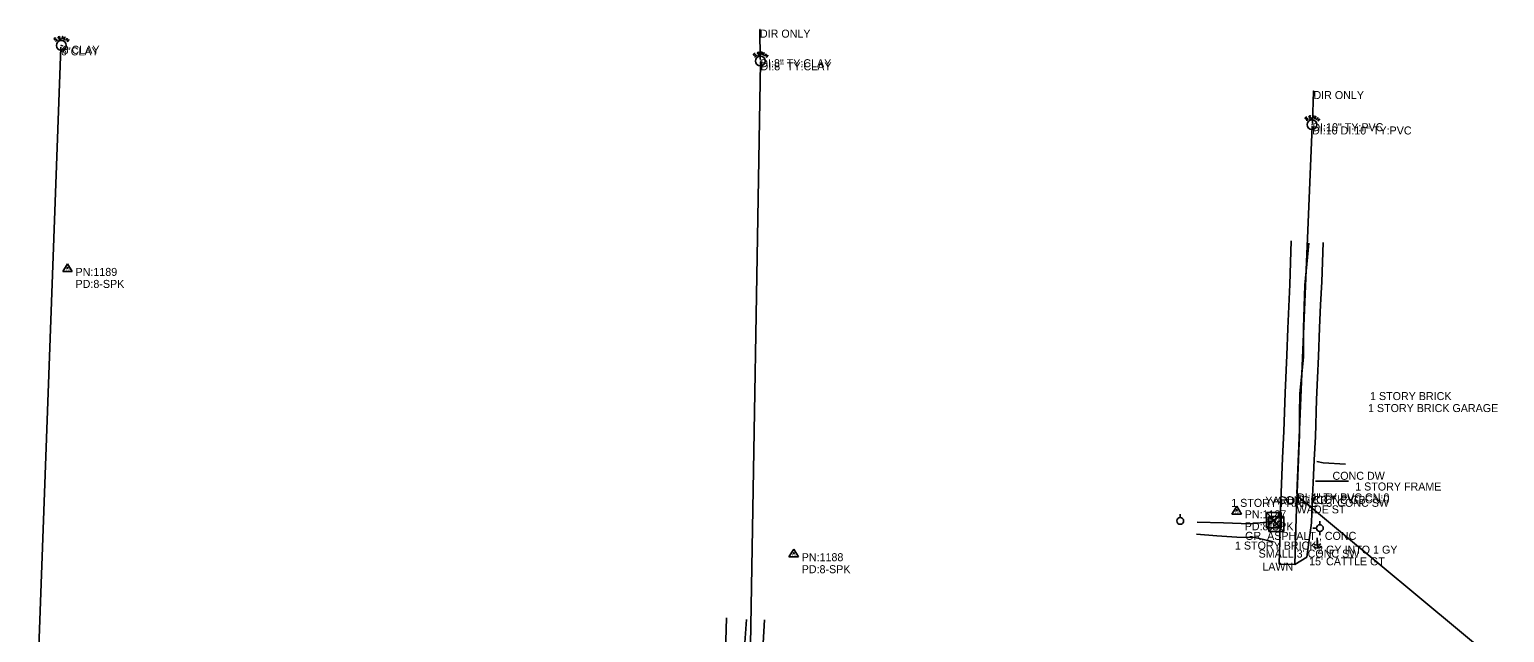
# Model space of a CAD drawing. Extents: x 978516 to 993312, y 1836504 to 1846212.
# Drawn here: x 991243 to 992165, y 1840016 to 1840393 of the extents above; entities that cross this region are included whole.
import ezdxf

# ---------------------------------------------------------------- set-up
doc = ezdxf.new("R2010")
doc.units = 0
for name, color, linetype in [('S_DRIVEWAY', 7, 'Continuous'), ('S_EDGE_PAVEMENT', 7, 'Continuous'), ('S_GATE_ANNOT', 7, 'Continuous'), ('S_PAVEMENT_CROWN', 7, 'Continuous'), ('S_SANITARY_SEWER', 7, 'Continuous'), ('S_SANITARY_SEWER_ANNOT', 7, 'Continuous'), ('S_SECONDARY_CTL', 7, 'Continuous'), ('S_SECONDARY_CTL_ANNOT', 7, 'Continuous'), ('S_SURVEY_TEXT_ANNOT', 7, 'Continuous'), ('S_UTILITY_POLE', 7, 'Continuous'), ('S_UTILITY_POLE_ANNOT', 7, 'Continuous'), ('S_UTL_PT_SYM', 7, 'Continuous'), ('S_WATER_UTILITIES', 7, 'Continuous')]:
    doc.layers.add(name, color=color, linetype=linetype)

msp = doc.modelspace()

# ---------------------------------------------------------------- linework, layer by layer
at = {"layer": 'S_DRIVEWAY'}
for points in [[(992065.76, 1840121.68), (992051.85, 1840122.42), (992047.72, 1840123.36)], [(992047.07, 1840110.98), (992053.49, 1840110.98), (992067.51, 1840111.08)], [(992024.72, 1840088.76), (992018.63, 1840085.66), (992006.07, 1840084.28), (991989.51, 1840084.87), (991972.94, 1840085.45)], [(991972.72, 1840077.84), (991985.26, 1840076.91), (991997.8, 1840075.99), (992009, 1840075.71), (992020.64, 1840073.1)]]:
    msp.add_lwpolyline(points, dxfattribs=at)
at = {"layer": 'S_EDGE_PAVEMENT'}
for points in [[(992024.25, 1840059.14), (992024.62, 1840073.55), (992024.98, 1840087.96), (992025.64, 1840109.03), (992026.39, 1840125.54), (992027.14, 1840142.05), (992028.06, 1840166.07), (992029.02, 1840189.64), (992029.63, 1840206.25), (992030.26, 1840220.01), (992030.89, 1840233.77), (992031.34, 1840247.47), (992031.79, 1840261.16)], [(992024.28, 1840059.11), (992034, 1840058.84), (992041.48, 1840063.54), (992044.4, 1840084.98), (992044.95, 1840097.49), (992045.49, 1840110), (992046.21, 1840124.36), (992046.93, 1840138.73), (992047.64, 1840162.08), (992048.23, 1840175.43), (992048.82, 1840188.79), (992049.48, 1840206.81), (992050.19, 1840221.15), (992050.9, 1840235.5), (992051.74, 1840259.98)], [(991678.95, 1840025.71), (991678.46, 1840011.16), (991677.98, 1839996.61), (991677.33, 1839980.16), (991676.68, 1839963.71), (991676.29, 1839949.44), (991675.89, 1839935.17), (991674.91, 1839915.8), (991673.93, 1839896.43), (991673.1, 1839872.41), (991673.05, 1839854.42), (991672.99, 1839836.42)], [(991702.74, 1840024.3), (991701.88, 1840009.74), (991701.02, 1839995.19), (991699.44, 1839977.06), (991697.86, 1839958.92), (991694.57, 1839934.93), (991694.04, 1839917.94), (991693.52, 1839900.95), (991693.01, 1839885.37), (991692.5, 1839869.8), (991691.99, 1839852.62), (991691.47, 1839835.44), (991683.57, 1839835.15), (991673.52, 1839836.5)]]:
    msp.add_lwpolyline(points, dxfattribs=at)
at = {"layer": 'S_PAVEMENT_CROWN'}
for points in [[(992034, 1840058.84), (992034.48, 1840073.41), (992034.96, 1840087.98), (992035.83, 1840109.04), (992036.37, 1840124.53), (992036.91, 1840140.02), (992037, 1840152.83), (992037.09, 1840165.64), (992039.51, 1840188.44), (992039.38, 1840206.55), (992039.88, 1840220), (992040.38, 1840233.44), (992041.58, 1840246.58), (992042.79, 1840259.71)], [(991691.55, 1840024.63), (991690.4, 1840009.95), (991689.25, 1839995.26), (991687.93, 1839979.18), (991686.61, 1839963.1), (991685.93, 1839948.59), (991685.25, 1839934.08), (991685.23, 1839917.45), (991685.22, 1839900.81), (991683.56, 1839885.96), (991681.91, 1839871.11), (991682.7, 1839853.26), (991683.49, 1839835.42)]]:
    msp.add_lwpolyline(points, dxfattribs=at)
at = {"layer": 'S_SANITARY_SEWER'}
for p, q in [((991699.84, 1840392.97), (991700.07, 1840374.49)), ((991263.07, 1840381.88), (991243.43, 1839849.56)), ((991258.94, 1840387.39), (991258.86, 1840387.01)), ((991258.86, 1840387.01), (991259.05, 1840386.74)), ((991259.48, 1840387.78), (991258.94, 1840387.39)), ((991259.05, 1840386.74), (991259.48, 1840386.62)), ((991259.9, 1840387.7), (991259.48, 1840387.78)), ((991259.48, 1840386.62), (991260.02, 1840386.97)), ((991260.02, 1840385.81), (991259.63, 1840385.88)), ((991260.02, 1840386.97), (991260.49, 1840386.89)), ((991260.56, 1840386.19), (991260.02, 1840385.81)), ((991260.49, 1840386.89), (991260.64, 1840386.62)), ((991260.64, 1840386.62), (991260.56, 1840386.19)), ((991265.91, 1840386.15), (991267.15, 1840387.63)), ((991266.57, 1840386.93), (991267.54, 1840386.12)), ((991268.12, 1840386.81), (991266.88, 1840385.34)), ((991700.2, 1840372.53), (991693.78, 1839996.43)), ((991695.81, 1840377.66), (991695.74, 1840377.27)), ((991695.74, 1840377.27), (991695.93, 1840377)), ((991696.36, 1840378.04), (991695.81, 1840377.66)), ((991695.93, 1840377), (991696.36, 1840376.88)), ((991696.78, 1840377.97), (991696.36, 1840378.04)), ((991696.36, 1840376.88), (991696.9, 1840377.23)), ((991696.9, 1840376.07), (991696.51, 1840376.14)), ((991696.9, 1840377.23), (991697.36, 1840377.15)), ((991697.44, 1840376.45), (991696.9, 1840376.07)), ((991697.36, 1840377.15), (991697.52, 1840376.88)), ((991697.52, 1840376.88), (991697.44, 1840376.45)), ((991702.79, 1840376.42), (991704.03, 1840377.89)), ((991703.45, 1840377.19), (991704.42, 1840376.38)), ((991705, 1840377.07), (991703.76, 1840375.6)), ((992045.03, 1840334.55), (992045.7, 1840354.62)), ((992040.52, 1840337.93), (992040.44, 1840337.54)), ((992040.44, 1840337.54), (992040.64, 1840337.27)), ((992041.06, 1840338.32), (992040.52, 1840337.93)), ((992040.64, 1840337.27), (992041.06, 1840337.16)), ((992041.49, 1840338.24), (992041.06, 1840338.32)), ((992041.06, 1840337.16), (992041.61, 1840337.51)), ((992041.61, 1840336.34), (992041.22, 1840336.42)), ((992041.61, 1840337.51), (992042.07, 1840337.43)), ((992042.15, 1840336.73), (992041.61, 1840336.34)), ((992042.07, 1840337.43), (992042.23, 1840337.16)), ((992042.23, 1840337.16), (992042.15, 1840336.73)), ((992047.5, 1840336.69), (992048.74, 1840338.16)), ((992048.16, 1840337.47), (992049.12, 1840336.65)), ((992049.71, 1840337.35), (992048.47, 1840335.88)), ((992035.4, 1840103.35), (992044.82, 1840332.49)), ((992035.37, 1840102.11), (992165.08, 1839994.18))]:
    msp.add_line(p, q, dxfattribs=at)
for points in [[(991262.58, 1840388.32), (991262.23, 1840388.6), (991261.57, 1840388.52), (991261.34, 1840388.17), (991261.38, 1840387.86), (991261.73, 1840387.55), (991262.35, 1840387.67), (991262.73, 1840387.36), (991262.77, 1840387.05), (991262.5, 1840386.66), (991261.88, 1840386.58), (991261.53, 1840386.85)], [(991265.02, 1840386.46), (991265.56, 1840388.32), (991264.52, 1840387.32), (991264.13, 1840388.75), (991263.59, 1840386.89)], [(991699.46, 1840378.59), (991699.11, 1840378.86), (991698.45, 1840378.78), (991698.22, 1840378.43), (991698.25, 1840378.12), (991698.6, 1840377.81), (991699.22, 1840377.93), (991699.61, 1840377.62), (991699.65, 1840377.31), (991699.38, 1840376.92), (991698.76, 1840376.84), (991698.41, 1840377.11)], [(991701.9, 1840376.73), (991702.44, 1840378.59), (991701.39, 1840377.58), (991701.01, 1840379.01), (991700.46, 1840377.15)], [(992044.16, 1840338.86), (992043.82, 1840339.13), (992043.16, 1840339.06), (992042.92, 1840338.71), (992042.96, 1840338.4), (992043.31, 1840338.09), (992043.93, 1840338.2), (992044.32, 1840337.89), (992044.36, 1840337.58), (992044.09, 1840337.2), (992043.47, 1840337.12), (992043.12, 1840337.39)], [(992046.61, 1840337), (992047.15, 1840338.86), (992046.1, 1840337.85), (992045.71, 1840339.29), (992045.17, 1840337.43)]]:
    msp.add_lwpolyline(points, dxfattribs=at)
for centre in [(991263.26, 1840383.09), (991700.14, 1840373.35), (992044.85, 1840333.63)]:
    msp.add_circle(centre, 3.05, dxfattribs=at)
at = {"layer": 'S_SECONDARY_CTL'}
for p, q in [((991267.2, 1840246.78), (991264.19, 1840241.82)), ((991267.2, 1840246.78), (991270.15, 1840241.82)), ((991264.19, 1840241.82), (991270.15, 1840241.82)), ((991997.73, 1840095.42), (991994.72, 1840090.47)), ((991997.73, 1840095.42), (992000.68, 1840090.47)), ((991994.72, 1840090.47), (992000.68, 1840090.47)), ((991720.94, 1840068.6), (991717.93, 1840063.65)), ((991720.94, 1840068.6), (991723.88, 1840063.65)), ((991717.93, 1840063.65), (991723.88, 1840063.65))]:
    msp.add_line(p, q, dxfattribs=at)
for centre, radius in [((991267.2, 1840244.17), 0.311), ((991267.2, 1840244.17), 0.183), ((991267.2, 1840244.17), 0.103), ((991997.73, 1840092.81), 0.311), ((991997.73, 1840092.81), 0.183), ((991997.73, 1840092.81), 0.103), ((991720.94, 1840065.99), 0.311), ((991720.94, 1840065.99), 0.183), ((991720.94, 1840065.99), 0.103)]:
    msp.add_circle(centre, radius, dxfattribs=at)
at = {"layer": 'S_UTILITY_POLE'}
for p, q in [((991962.35, 1840088.29), (991962.35, 1840090.4)), ((992049.72, 1840083.76), (992049.72, 1840086.01)), ((992047.62, 1840081.63), (992045.3, 1840081.63)), ((992049.79, 1840077.22), (992049.79, 1840079.54)), ((992048, 1840075.66), (992048, 1840070.94)), ((992048.24, 1840073.85), (992048.24, 1840069.13))]:
    msp.add_line(p, q, dxfattribs=at)
for centre in [(991962.47, 1840086.15), (992049.72, 1840081.65)]:
    msp.add_circle(centre, 2.13, dxfattribs=at)
for centre in [(992048.06, 1840074.36), (992048.31, 1840072.55)]:
    msp.add_arc(centre, 3.41, 226.39718, 313.60282, dxfattribs=at)
at = {"layer": 'S_UTL_PT_SYM'}
for points in [[(991699.84, 1840392.97), (991699.84, 1840393.02), (991699.84, 1840392.97), (991699.79, 1840392.97), (991699.84, 1840392.97), (991699.84, 1840392.92), (991699.84, 1840392.97), (991699.89, 1840392.97)], [(991263.07, 1840381.88), (991263.07, 1840381.93), (991263.07, 1840381.88), (991263.02, 1840381.88), (991263.07, 1840381.88), (991263.07, 1840381.83), (991263.07, 1840381.88), (991263.12, 1840381.88)], [(991263.26, 1840383.09), (991263.26, 1840383.14), (991263.26, 1840383.09), (991263.21, 1840383.09), (991263.26, 1840383.09), (991263.26, 1840383.04), (991263.26, 1840383.09), (991263.31, 1840383.09)], [(991264.14, 1840382.91), (991264.14, 1840382.96), (991264.14, 1840382.91), (991264.09, 1840382.91), (991264.14, 1840382.91), (991264.14, 1840382.86), (991264.14, 1840382.91), (991264.19, 1840382.91)], [(991264.14, 1840382.91), (991264.14, 1840382.96), (991264.14, 1840382.91), (991264.09, 1840382.91), (991264.14, 1840382.91), (991264.14, 1840382.86), (991264.14, 1840382.91), (991264.19, 1840382.91)], [(991700.07, 1840374.49), (991700.07, 1840374.54), (991700.07, 1840374.49), (991700.02, 1840374.49), (991700.07, 1840374.49), (991700.07, 1840374.44), (991700.07, 1840374.49), (991700.12, 1840374.49)], [(991700.14, 1840373.35), (991700.14, 1840373.4), (991700.14, 1840373.35), (991700.09, 1840373.35), (991700.14, 1840373.35), (991700.14, 1840373.3), (991700.14, 1840373.35), (991700.19, 1840373.35)], [(991700.2, 1840372.53), (991700.2, 1840372.58), (991700.2, 1840372.53), (991700.15, 1840372.53), (991700.2, 1840372.53), (991700.2, 1840372.48), (991700.2, 1840372.53), (991700.25, 1840372.53)], [(992045.7, 1840354.62), (992045.7, 1840354.67), (992045.7, 1840354.62), (992045.65, 1840354.62), (992045.7, 1840354.62), (992045.7, 1840354.57), (992045.7, 1840354.62), (992045.75, 1840354.62)], [(992045.03, 1840334.55), (992045.03, 1840334.6), (992045.03, 1840334.55), (992044.98, 1840334.55), (992045.03, 1840334.55), (992045.03, 1840334.5), (992045.03, 1840334.55), (992045.08, 1840334.55)], [(992044.82, 1840332.49), (992044.82, 1840332.54), (992044.82, 1840332.49), (992044.77, 1840332.49), (992044.82, 1840332.49), (992044.82, 1840332.44), (992044.82, 1840332.49), (992044.87, 1840332.49)], [(992044.85, 1840333.63), (992044.85, 1840333.68), (992044.85, 1840333.63), (992044.8, 1840333.63), (992044.85, 1840333.63), (992044.85, 1840333.58), (992044.85, 1840333.63), (992044.9, 1840333.63)], [(992035.37, 1840102.11), (992035.37, 1840102.16), (992035.37, 1840102.11), (992035.32, 1840102.11), (992035.37, 1840102.11), (992035.37, 1840102.06), (992035.37, 1840102.11), (992035.42, 1840102.11)], [(992035.4, 1840103.35), (992035.4, 1840103.4), (992035.4, 1840103.35), (992035.34, 1840103.35), (992035.4, 1840103.35), (992035.4, 1840103.3), (992035.4, 1840103.35), (992035.45, 1840103.35)], [(992035.44, 1840102.61), (992035.44, 1840102.66), (992035.44, 1840102.61), (992035.39, 1840102.61), (992035.44, 1840102.61), (992035.44, 1840102.56), (992035.44, 1840102.61), (992035.49, 1840102.61)]]:
    msp.add_lwpolyline(points, dxfattribs=at)
at = {"layer": 'S_WATER_UTILITIES'}
for p, q in [((992016.3, 1840091.39), (992025.63, 1840091.39)), ((992016.3, 1840091.39), (992016.3, 1840081.9)), ((992016.3, 1840091.39), (992025.63, 1840081.9)), ((992025.63, 1840091.39), (992016.3, 1840081.9)), ((992017.8, 1840088.99), (992027.14, 1840088.99)), ((992017.8, 1840088.99), (992017.8, 1840079.5)), ((992017.8, 1840088.99), (992027.14, 1840079.5)), ((992027.14, 1840088.99), (992017.8, 1840079.5)), ((992025.63, 1840091.39), (992025.63, 1840081.9)), ((992027.14, 1840088.99), (992027.14, 1840079.5)), ((992016.3, 1840081.9), (992025.63, 1840081.9)), ((992017.8, 1840079.5), (992027.14, 1840079.5))]:
    msp.add_line(p, q, dxfattribs=at)

# ---------------------------------------------------------------- texts
at = {"layer": 'S_GATE_ANNOT'}
msp.add_text("15' CATTLE GT", height=5, dxfattribs=at).set_placement((992043, 1840058.42))
at = {"layer": 'S_SANITARY_SEWER_ANNOT'}
for s, p in [('DIR ONLY', (991699.84, 1840387.97)), ('6"CLAY', (991263.07, 1840376.88)), ('8 CLAY', (991264.14, 1840377.91)), ('DI:8" TY:CLAY', (991700.07, 1840369.49)), ('DI:8" TY:CLAY', (991700.2, 1840367.53)), ('DIR ONLY', (992045.7, 1840349.62)), ('DI:10" TY:PVC', (992045.03, 1840329.55)), ('DI:10 DI:10" TY:PVC', (992044.82, 1840327.49)), ('DI:2" TY:PVC CN:0', (992035.37, 1840097.11)), ('DI:4" TY:PVC CN:0', (992035.4, 1840098.35))]:
    msp.add_text(s, height=5, dxfattribs=at).set_placement(p)
at = {"layer": 'S_SECONDARY_CTL'}
for p in [(991266, 1840242.15), (991996.52, 1840090.8), (991719.73, 1840063.98)]:
    msp.add_text('TV', height=1.5, dxfattribs=at).set_placement(p)
at = {"layer": 'S_SECONDARY_CTL_ANNOT'}
for s, p in [('PN:1189', (991272.2, 1840239.17)), ('PD:8-SPK', (991272.2, 1840231.67)), ('PN:1187', (992002.73, 1840087.81)), ('PD:8-SPK', (992002.73, 1840080.31)), ('PN:1188', (991725.94, 1840060.99)), ('PD:8-SPK', (991725.94, 1840053.49))]:
    msp.add_text(s, height=5, dxfattribs=at).set_placement(p)
at = {"layer": 'S_SURVEY_TEXT_ANNOT'}
for s, p in [('1 STORY BRICK', (992081.06, 1840161.62)), ('1 STORY BRICK GARAGE', (992079.8, 1840154.13)), ('CONC DW', (992057.6, 1840111.83)), ('1 STORY FRAME', (992071.79, 1840105.14)), ('1 STORY FRAME', (991994.34, 1840094.94)), ('YARD', (992015.58, 1840096.4)), ('CONC CB', (992023.45, 1840096.58)), ('WADE ST', (992035.22, 1840090.85)), ('CONC CB', (992047.42, 1840096.82)), ("3' CONC SW", (992053.74, 1840094.97)), ('GR, ASPHALT , CONC', (992003.01, 1840074.32)), ('1 STORY BRICK', (991996.67, 1840068.26)), ("SMALL 3' CONC SW", (992011.43, 1840063.23)), ('LAWN', (992013.76, 1840055.17))]:
    msp.add_text(s, height=5, dxfattribs=at).set_placement(p)
at = {"layer": 'S_UTILITY_POLE_ANNOT'}
msp.add_text('2 GY INTO 1 GY', height=5, dxfattribs=at).set_placement((992048.02, 1840065.72))
at = {"layer": 'S_WATER_UTILITIES'}
for p in [(992016.5, 1840085.16), (992018, 1840082.76)]:
    msp.add_text('W M', height=3, dxfattribs=at).set_placement(p)

doc.saveas('drawing.dxf')
